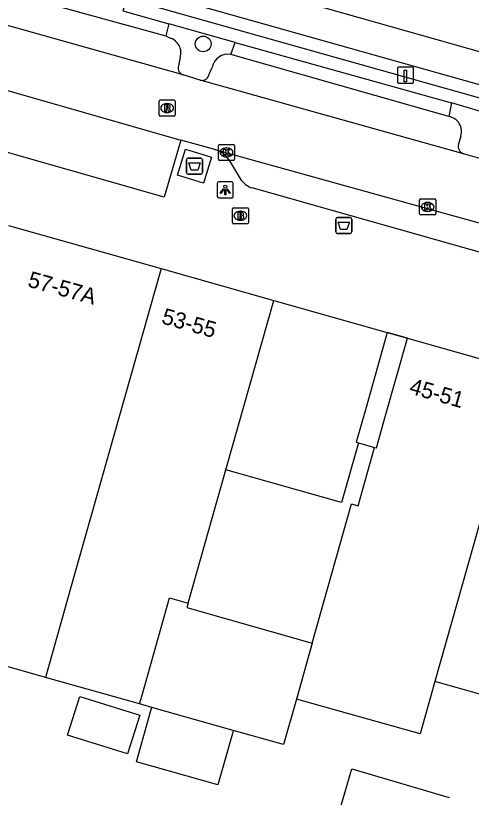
# Model space of a CAD drawing. Extents: x 158087 to 159494, y 382905 to 383981.
# Drawn here: x 158790.81 to 158819.17, y 383259.48 to 383308.15 of the extents above; entities that cross this region are included whole.
import ezdxf

# ---------------------------------------------------------------- set-up
doc = ezdxf.new("R2010")
doc.units = 0
for name, color, linetype in [('IMGEO_Afval_apart_plaats', 7, 'Continuous'), ('IMGEO_Afvalbak', 7, 'Continuous'), ('IMGEO_Boom', 7, 'Continuous'), ('IMGEO_Brandkraan', 7, 'Continuous'), ('IMGEO_Haag', 7, 'Continuous'), ('IMGEO_Kolk', 7, 'Continuous'), ('IMGEO_Laadpaal', 7, 'Continuous'), ('IMGEO_Lichtpunt', 7, 'Continuous'), ('IMGEO_Pand', 7, 'Continuous'), ('IMGEO_Pand_nummerreeks', 7, 'Continuous'), ('IMGEO_Pand_overbouw', 7, 'Continuous'), ('IMGEO_Parkeervlak_open', 7, 'Continuous'), ('IMGEO_Rijbaan_lokaal_gesloten', 7, 'Continuous'), ('IMGEO_Rioolput', 7, 'Continuous'), ('IMGEO_Voetpad_gesloten', 7, 'Continuous'), ('IMGEO_Voetpad_open', 7, 'Continuous')]:
    doc.layers.add(name, color=color, linetype=linetype)

msp = doc.modelspace()

# ---------------------------------------------------------------- linework, layer by layer
at = {"layer": 'IMGEO_Afval_apart_plaats'}
for p, q in [((158801.547, 383299.283), (158802.337, 383299.283)), ((158802.337, 383299.283), (158801.547, 383299.283)), ((158801.447, 383298.383), (158801.447, 383299.183)), ((158801.447, 383299.183), (158801.447, 383298.383)), ((158802.437, 383299.183), (158802.437, 383298.383)), ((158802.437, 383298.383), (158802.437, 383299.183)), ((158802.337, 383298.283), (158801.547, 383298.283)), ((158801.547, 383298.283), (158802.337, 383298.283))]:
    msp.add_line(p, q, dxfattribs=at)
msp.add_lwpolyline([(158801.59, 383298.997), (158802.294, 383298.997), (158802.145, 383298.527), (158801.739, 383298.527), (158801.59, 383298.997)], dxfattribs=at)
for centre, start, end in [((158801.547, 383299.183), 90, 180), ((158801.547, 383299.183), 90, 180), ((158802.337, 383299.183), 0, 90), ((158802.337, 383299.183), 360, 90), ((158801.547, 383298.383), 180, 270), ((158801.547, 383298.383), 180, 270), ((158802.337, 383298.383), 270, 0), ((158802.337, 383298.383), 270, 0)]:
    msp.add_arc(centre, 0.1, start, end, dxfattribs=at)
at = {"layer": 'IMGEO_Afvalbak'}
for p, q in [((158810.733, 383294.688), (158810.733, 383295.488)), ((158810.733, 383295.488), (158810.733, 383294.688)), ((158810.833, 383295.588), (158811.623, 383295.588)), ((158811.623, 383295.588), (158810.833, 383295.588)), ((158811.723, 383295.488), (158811.723, 383294.688)), ((158811.723, 383294.688), (158811.723, 383295.488)), ((158811.623, 383294.588), (158810.833, 383294.588)), ((158810.833, 383294.588), (158811.623, 383294.588))]:
    msp.add_line(p, q, dxfattribs=at)
msp.add_lwpolyline([(158810.876, 383295.302), (158811.58, 383295.302), (158811.431, 383294.832), (158811.025, 383294.832), (158810.876, 383295.302)], dxfattribs=at)
for centre, start, end in [((158810.833, 383295.488), 90, 180), ((158810.833, 383295.488), 90, 180), ((158811.623, 383295.488), 0, 90), ((158811.623, 383295.488), 360, 90), ((158810.833, 383294.688), 180, 270), ((158810.833, 383294.688), 180, 270), ((158811.623, 383294.688), 270, 0), ((158811.623, 383294.688), 270, 0)]:
    msp.add_arc(centre, 0.1, start, end, dxfattribs=at)
at = {"layer": 'IMGEO_Boom'}
msp.add_circle((158802.484, 383306.393), 0.489, dxfattribs=at)
at = {"layer": 'IMGEO_Brandkraan'}
for p, q in [((158804.298, 383295.266), (158804.298, 383296.118)), ((158804.373, 383296.192), (158805.225, 383296.192)), ((158804.786, 383295.972), (158804.811, 383295.972)), ((158805.299, 383296.118), (158805.299, 383295.266)), ((158804.809, 383295.412), (158804.784, 383295.412)), ((158805.225, 383295.192), (158804.373, 383295.192))]:
    msp.add_line(p, q, dxfattribs=at)
for points in [[(158804.298, 383295.266), (158804.298, 383296.118)], [(158804.373, 383296.192), (158805.225, 383296.192)], [(158804.646, 383295.892), (158804.646, 383295.492), (158804.859, 383295.492)], [(158804.877, 383295.892), (158804.646, 383295.892)], [(158805.299, 383296.118), (158805.299, 383295.266)], [(158804.825, 383295.811), (158804.771, 383295.811), (158804.771, 383295.735)], [(158804.771, 383295.735), (158804.824, 383295.735)], [(158804.833, 383295.659), (158804.771, 383295.659), (158804.771, 383295.578)], [(158804.771, 383295.578), (158804.833, 383295.578)], [(158805.225, 383295.192), (158804.373, 383295.192)]]:
    msp.add_lwpolyline(points, dxfattribs=at)
for centre, radius, start, end in [((158804.375, 383296.116), 0.0765, 91.552, 178.448), ((158804.375, 383296.116), 0.0765, 91.552, 178.448), ((158804.881, 383295.747), 0.145, 59.4692, 91.5367), ((158804.906, 383295.794), 0.0922, 285.5137, 58.1501), ((158805.223, 383296.116), 0.0765, 1.552, 88.448), ((158805.223, 383296.116), 0.0765, 1.552, 88.448), ((158804.826, 383295.773), 0.0379, 267.8285, 90.9355), ((158804.834, 383295.618), 0.0404, 269.8759, 90.5077), ((158804.865, 383295.743), 0.251, 268.6676, 293.5347), ((158804.911, 383295.602), 0.105, 301.3115, 78.989), ((158804.375, 383295.268), 0.0765, 181.552, 268.448), ((158804.375, 383295.268), 0.0765, 181.552, 268.448), ((158805.223, 383295.268), 0.0765, 271.552, 358.448), ((158805.223, 383295.268), 0.0765, 271.552, 358.448)]:
    msp.add_arc(centre, radius, start, end, dxfattribs=at)
for centre, major_axis, ratio, start_param, end_param in [((158804.785, 383295.692), (-0.387, 0.002), 0.722429, 4.712389, 7.853982), ((158804.81, 383295.692), (-0.39, 0.002), 0.717154, 1.570796, 4.712389)]:
    msp.add_ellipse(centre, major_axis=major_axis, ratio=ratio, start_param=start_param, end_param=end_param, dxfattribs=at)
at = {"layer": 'IMGEO_Haag'}
for points in [[(158804.47, 383306.471), (158800.341, 383307.639)], [(158821.846, 383301.555), (158817.94, 383302.733)]]:
    msp.add_lwpolyline(points, dxfattribs=at)
at = {"layer": 'IMGEO_Kolk'}
for p, q in [((158803.435, 383299.212), (158803.435, 383300.064)), ((158803.51, 383300.138), (158804.362, 383300.138)), ((158803.923, 383299.918), (158803.948, 383299.918)), ((158804.436, 383300.064), (158804.436, 383299.212)), ((158803.946, 383299.358), (158803.921, 383299.358)), ((158804.362, 383299.138), (158803.51, 383299.138)), ((158815.95, 383295.816), (158815.95, 383296.668)), ((158816.025, 383296.742), (158816.877, 383296.742)), ((158816.438, 383296.522), (158816.463, 383296.522)), ((158816.951, 383296.668), (158816.951, 383295.816)), ((158816.461, 383295.962), (158816.436, 383295.962)), ((158816.877, 383295.742), (158816.025, 383295.742))]:
    msp.add_line(p, q, dxfattribs=at)
for points in [[(158803.435, 383299.212), (158803.435, 383300.064)], [(158803.51, 383300.138), (158804.362, 383300.138)], [(158803.756, 383299.838), (158803.879, 383299.838), (158803.879, 383299.687), (158804.009, 383299.838), (158804.173, 383299.838), (158804.027, 383299.687), (158804.18, 383299.438), (158804.028, 383299.438), (158803.943, 383299.602), (158803.879, 383299.535), (158803.879, 383299.438), (158803.756, 383299.438), (158803.756, 383299.838)], [(158804.436, 383300.064), (158804.436, 383299.212)], [(158804.362, 383299.138), (158803.51, 383299.138)], [(158815.95, 383295.816), (158815.95, 383296.668)], [(158816.025, 383296.742), (158816.877, 383296.742)], [(158816.271, 383296.442), (158816.394, 383296.442), (158816.394, 383296.291), (158816.524, 383296.442), (158816.688, 383296.442), (158816.542, 383296.291), (158816.695, 383296.042), (158816.543, 383296.042), (158816.458, 383296.206), (158816.394, 383296.139), (158816.394, 383296.042), (158816.271, 383296.042), (158816.271, 383296.442)], [(158816.951, 383296.668), (158816.951, 383295.816)], [(158816.877, 383295.742), (158816.025, 383295.742)]]:
    msp.add_lwpolyline(points, dxfattribs=at)
for centre, start, end in [((158803.512, 383300.062), 91.552, 178.448), ((158803.512, 383300.062), 91.552, 178.448), ((158804.36, 383300.062), 1.552, 88.448), ((158804.36, 383300.062), 1.552, 88.448), ((158803.512, 383299.214), 181.552, 268.448), ((158803.512, 383299.214), 181.552, 268.448), ((158804.36, 383299.214), 271.552, 358.448), ((158804.36, 383299.214), 271.552, 358.448), ((158816.027, 383296.666), 91.552, 178.448), ((158816.027, 383296.666), 91.552, 178.448), ((158816.875, 383296.666), 1.552, 88.448), ((158816.875, 383296.666), 1.552, 88.448), ((158816.027, 383295.818), 181.552, 268.448), ((158816.027, 383295.818), 181.552, 268.448), ((158816.875, 383295.818), 271.552, 358.448), ((158816.875, 383295.818), 271.552, 358.448)]:
    msp.add_arc(centre, 0.0765, start, end, dxfattribs=at)
for centre, major_axis, ratio, start_param, end_param in [((158803.922, 383299.638), (-0.387, 0.002), 0.722429, 4.712389, 7.853982), ((158803.947, 383299.638), (-0.39, 0.002), 0.717154, 1.570796, 4.712389), ((158816.437, 383296.242), (-0.387, 0.002), 0.722429, 4.712389, 7.853982), ((158816.462, 383296.242), (-0.39, 0.002), 0.717154, 1.570796, 4.712389)]:
    msp.add_ellipse(centre, major_axis=major_axis, ratio=ratio, start_param=start_param, end_param=end_param, dxfattribs=at)
at = {"layer": 'IMGEO_Laadpaal'}
for p, q in [((158814.57, 383304.863), (158814.57, 383304.022)), ((158814.57, 383304.863), (158814.57, 383304.022)), ((158815.486, 383304.947), (158814.645, 383304.947)), ((158815.486, 383304.947), (158814.645, 383304.947)), ((158815.57, 383304.031), (158815.57, 383304.872)), ((158815.57, 383304.031), (158815.57, 383304.872)), ((158814.654, 383303.947), (158815.495, 383303.947)), ((158814.654, 383303.947), (158815.495, 383303.947))]:
    msp.add_line(p, q, dxfattribs=at)
msp.add_lwpolyline([(158814.985, 383304.76), (158815.145, 383304.76), (158815.145, 383304.027), (158814.985, 383304.027), (158814.985, 383304.76)], dxfattribs=at)
for centre, start, end in [((158814.648, 383304.869), 92.4484, 184.2845), ((158814.648, 383304.869), 92.4484, 184.2845), ((158815.492, 383304.869), 2.4484, 94.2845), ((158815.492, 383304.869), 2.4484, 94.2845), ((158814.648, 383304.025), 182.4484, 274.2845), ((158814.648, 383304.025), 182.4484, 274.2845), ((158815.492, 383304.025), 272.4484, 4.2845), ((158815.492, 383304.025), 272.4484, 4.2845)]:
    msp.add_arc(centre, 0.0779, start, end, dxfattribs=at)
at = {"layer": 'IMGEO_Lichtpunt'}
for p, q in [((158804.263, 383297.803), (158803.455, 383297.803)), ((158804.263, 383297.803), (158803.455, 383297.803)), ((158803.361, 383297.708), (158803.361, 383296.901)), ((158803.361, 383297.708), (158803.361, 383296.901)), ((158804.357, 383296.901), (158804.357, 383297.708)), ((158804.357, 383296.901), (158804.357, 383297.708)), ((158803.455, 383296.807), (158804.263, 383296.807)), ((158803.455, 383296.807), (158804.263, 383296.807))]:
    msp.add_line(p, q, dxfattribs=at)
for points in [[(158803.735, 383297.372), (158803.774, 383297.344), (158803.586, 383297.082), (158803.548, 383297.109), (158803.735, 383297.372)], [(158803.837, 383297.324), (158803.884, 383297.324), (158803.884, 383297.002), (158803.837, 383297.002), (158803.837, 383297.324)], [(158803.947, 383297.344), (158803.985, 383297.371), (158804.172, 383297.109), (158804.133, 383297.081), (158803.947, 383297.344)]]:
    msp.add_lwpolyline(points, dxfattribs=at)
msp.add_circle((158803.86, 383297.506), 0.0994, dxfattribs=at)
for centre, start, end in [((158803.455, 383297.708), 90, 180), ((158803.455, 383297.708), 90, 180), ((158804.263, 383297.708), 0, 90), ((158804.263, 383297.708), 0, 90), ((158803.455, 383296.901), 180, 270), ((158803.455, 383296.901), 180, 270), ((158804.263, 383296.901), 270, 0), ((158804.263, 383296.901), 270, 360)]:
    msp.add_arc(centre, 0.0946, start, end, dxfattribs=at)
at = {"layer": 'IMGEO_Pand'}
for points in [[(158790.372, 383295.088), (158799.862, 383292.403)], [(158799.862, 383292.403), (158796.885, 383281.865), (158794.423, 383273.149), (158792.672, 383266.951)], [(158799.862, 383292.403), (158806.883, 383290.416)], [(158803.902, 383279.88), (158806.883, 383290.416)], [(158806.883, 383290.416), (158813.942, 383288.419)], [(158813.942, 383288.419), (158812.58, 383283.609), (158812.01, 383281.595), (158812.145, 383281.557), (158811.095, 383277.845), (158803.902, 383279.88)], [(158809.271, 383269.086), (158811.719, 383277.751), (158812.119, 383277.638), (158813.147, 383281.273), (158813.26, 383281.241), (158813.83, 383283.255), (158815.192, 383288.065)], [(158815.192, 383288.065), (158822.379, 383286.031)], [(158822.379, 383286.031), (158816.906, 383266.69)], [(158801.552, 383271.575), (158803.902, 383279.88)], [(158798.527, 383265.297), (158798.682, 383265.847), (158800.395, 383271.902), (158801.552, 383271.575)], [(158801.552, 383271.575), (158801.472, 383271.292), (158809.271, 383269.086)], [(158792.672, 383266.951), (158780.209, 383270.504)], [(158809.271, 383269.086), (158808.286, 383265.603)], [(158798.527, 383265.297), (158792.672, 383266.951)], [(158816.906, 383266.69), (158815.984, 383263.429), (158808.286, 383265.603)], [(158823.912, 383264.707), (158820.362, 383265.712), (158816.906, 383266.69)], [(158797.775, 383262.18), (158794.048, 383263.355), (158794.807, 383265.763), (158798.534, 383264.589), (158797.775, 383262.18)], [(158799.283, 383265.084), (158798.527, 383265.297)], [(158808.286, 383265.603), (158807.483, 383262.767), (158804.352, 383263.652)], [(158804.352, 383263.652), (158804.299, 383263.46), (158803.396, 383260.256), (158798.326, 383261.684), (158799.228, 383264.888), (158799.283, 383265.084)], [(158804.352, 383263.652), (158799.283, 383265.084)], [(158816.186, 383253.951), (158810.112, 383255.724), (158811.724, 383261.246), (158817.797, 383259.473)]]:
    msp.add_lwpolyline(points, dxfattribs=at)
at = {"layer": 'IMGEO_Pand_overbouw'}
msp.add_lwpolyline([(158813.942, 383288.419), (158812.58, 383283.609), (158812.01, 383281.595), (158812.145, 383281.557), (158813.147, 383281.273), (158813.26, 383281.241), (158813.83, 383283.255), (158815.192, 383288.065)], close=True, dxfattribs=at)
at = {"layer": 'IMGEO_Parkeervlak_open'}
for points in [[(158800.162, 383306.899), (158800.39, 383306.77)], [(158801.054, 383305.545), (158800.948, 383305.024)], [(158802.855, 383304.51), (158803.048, 383304.934)], [(158818.517, 383300.648), (158818.363, 383300.161)]]:
    msp.add_lwpolyline(points, dxfattribs=at)
for centre, radius, start, end in [((158800.138, 383305.841), 0.963, 342.1092, 74.8098), ((158804.033, 383304.746), 1.003, 79.9821, 169.2025), ((158801.378, 383304.889), 0.451, 162.5428, 252.8323), ((158802.404, 383304.581), 0.457, 257.0941, 351.0477), ((158817.607, 383300.935), 0.954, 342.486, 80.4788), ((158818.865, 383300.035), 0.517, 165.8994, 249.6795)]:
    msp.add_arc(centre, radius, start, end, dxfattribs=at)
at = {"layer": 'IMGEO_Rijbaan_lokaal_gesloten'}
for points in [[(158796.541, 383312.469), (158829.722, 383303.087)], [(158801.245, 383304.458), (158784.984, 383309.029)], [(158779.722, 383306.519), (158801.091, 383300.409)], [(158802.302, 383304.136), (158801.245, 383304.458)], [(158818.685, 383299.55), (158802.302, 383304.136)], [(158803.212, 383299.825), (158801.091, 383300.409)], [(158803.212, 383299.825), (158856.776, 383284.933), (158882.839, 383277.452)], [(158819.7, 383299.248), (158818.685, 383299.55)]]:
    msp.add_lwpolyline(points, dxfattribs=at)
at = {"layer": 'IMGEO_Rioolput'}
for p, q in [((158799.742, 383301.975), (158799.742, 383302.827)), ((158799.817, 383302.901), (158800.669, 383302.901)), ((158800.23, 383302.681), (158800.255, 383302.681)), ((158800.743, 383302.827), (158800.743, 383301.975)), ((158800.669, 383301.901), (158799.817, 383301.901)), ((158800.253, 383302.121), (158800.228, 383302.121))]:
    msp.add_line(p, q, dxfattribs=at)
for points in [[(158799.742, 383301.975), (158799.742, 383302.827)], [(158799.817, 383302.901), (158800.669, 383302.901)], [(158800.743, 383302.827), (158800.743, 383301.975)], [(158800.331, 383302.599), (158800.079, 383302.601), (158800.079, 383302.201)], [(158800.079, 383302.201), (158800.203, 383302.201), (158800.203, 383302.363), (158800.214, 383302.363)], [(158800.257, 383302.52), (158800.203, 383302.52), (158800.203, 383302.439)], [(158800.203, 383302.439), (158800.255, 383302.439)], [(158800.261, 383302.334), (158800.332, 383302.201), (158800.472, 383302.201), (158800.407, 383302.327)], [(158800.669, 383301.901), (158799.817, 383301.901)]]:
    msp.add_lwpolyline(points, dxfattribs=at)
for centre, radius, start, end in [((158799.819, 383302.825), 0.0765, 91.552, 178.448), ((158799.819, 383302.825), 0.0765, 91.552, 178.448), ((158800.667, 383302.825), 0.0765, 1.552, 88.448), ((158800.667, 383302.825), 0.0765, 1.552, 88.448), ((158800.213, 383302.31), 0.0533, 26.0293, 88.6989), ((158800.239, 383302.628), 0.19, 274.7715, 282.9687), ((158800.263, 383302.424), 0.0964, 77.0061, 93.1865), ((158800.277, 383302.481), 0.0378, 276.6634, 79.6772), ((158800.33, 383302.489), 0.109, 350.3612, 89.416), ((158800.328, 383302.489), 0.112, 277.5842, 350.9817), ((158800.312, 383302.274), 0.108, 29.5134, 73.7905), ((158799.819, 383301.977), 0.0765, 181.552, 268.448), ((158799.819, 383301.977), 0.0765, 181.552, 268.448), ((158800.667, 383301.977), 0.0765, 271.552, 358.448), ((158800.667, 383301.977), 0.0765, 271.552, 358.448)]:
    msp.add_arc(centre, radius, start, end, dxfattribs=at)
for centre, major_axis, ratio, start_param, end_param in [((158800.229, 383302.401), (-0.387, 0.002), 0.722429, 4.712389, 7.853982), ((158800.254, 383302.401), (-0.39, 0.002), 0.717154, 1.570796, 4.712389)]:
    msp.add_ellipse(centre, major_axis=major_axis, ratio=ratio, start_param=start_param, end_param=end_param, dxfattribs=at)
at = {"layer": 'IMGEO_Voetpad_gesloten'}
msp.add_lwpolyline([(158803, 383299.339), (158802.503, 383297.728), (158800.884, 383298.227), (158801.381, 383299.838), (158803, 383299.339)], dxfattribs=at)
at = {"layer": 'IMGEO_Voetpad_open'}
for points in [[(158797.308, 383311.688), (158798.129, 383310.243), (158798.736, 383309.789), (158826.006, 383302.078)], [(158787.14, 383310.487), (158800.162, 383306.899)], [(158825.811, 383301.29), (158797.727, 383309.212), (158797.481, 383308.444), (158800.341, 383307.639)], [(158800.341, 383307.639), (158800.162, 383306.899)], [(158801.091, 383300.409), (158800.055, 383296.854), (158782.359, 383301.884), (158783.026, 383304.313), (158779.434, 383305.353), (158779.722, 383306.519)], [(158804.208, 383305.734), (158804.47, 383306.471)], [(158804.47, 383306.471), (158817.94, 383302.733)], [(158817.765, 383301.876), (158804.208, 383305.734)], [(158817.94, 383302.733), (158817.765, 383301.876)], [(158804.897, 383297.874), (158804.211, 383298.999)], [(158836.457, 383288.671), (158810.362, 383296.057), (158805.522, 383297.423)], [(158813.942, 383288.419), (158815.192, 383288.065)]]:
    msp.add_lwpolyline(points, dxfattribs=at)
for centre, radius, start, end in [((158802.652, 383298.13), 1.785, 29.1238, 71.7065), ((158805.97, 383298.703), 1.356, 217.6744, 250.6972)]:
    msp.add_arc(centre, radius, start, end, dxfattribs=at)

# ---------------------------------------------------------------- texts
at = {"layer": 'IMGEO_Pand_nummerreeks'}
for s, rotation, p in [('57-57A', 344.4843, (158791.507, 383291.294)), ('53-55', 344.1978, (158799.838, 383289.001)), ('45-51', 344.1978, (158815.248, 383284.64))]:
    msp.add_text(s, height=1, rotation=rotation, dxfattribs=at).set_placement(p)

doc.saveas('drawing.dxf')
